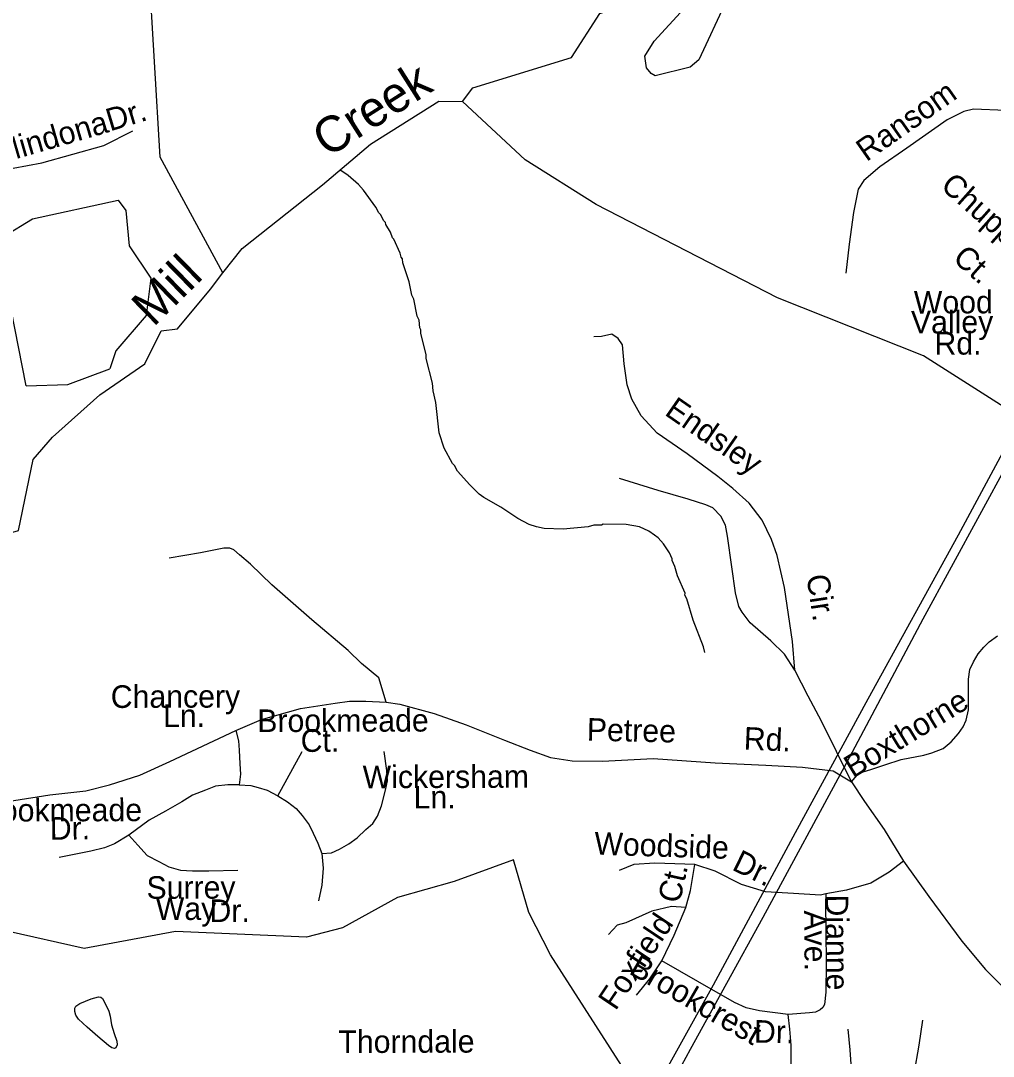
# Model space of a CAD drawing. Extents: x 1547597 to 1699558, y 810033 to 920809.
# Drawn here: x 1606475 to 1610561, y 867878 to 872227 of the extents above; entities that cross this region are included whole.
import ezdxf

# ---------------------------------------------------------------- set-up
doc = ezdxf.new("R2010")
doc.units = 0
for name, color, linetype in [('Exist Hydrographic Creek Single Shore', 7, 'Continuous'), ('Exist Hydrographic Misc Water Feature', 7, 'Continuous'), ('Exist Hydrographic Pond Under 1500 Sq Ft', 7, 'Continuous'), ('Exist Road Non-System Type 51', 7, 'Continuous'), ('Exist Road Non-System Type 51 Label', 7, 'Continuous'), ('Exist Utilities Electrical Transmission Line', 7, 'Continuous'), ('Old_Level_32', 7, 'Continuous')]:
    doc.layers.add(name, color=color, linetype=linetype)

msp = doc.modelspace()

# ---------------------------------------------------------------- linework, layer by layer
at = {"layer": 'Exist Hydrographic Creek Single Shore'}
for points in [[(1608330.7, 871887.3), (1608373.7, 871945.4), (1608789, 872073.1), (1608908.5, 872257), (1609070.7, 872312.2), (1609326.2, 872662.4), (1609418.7, 872781), (1609445.7, 872957.8)], [(1607324.3, 871168.2), (1607060.6, 871653.7), (1607012.7, 872455.7)], [(1607324.3, 871168.2), (1607405, 871271.1), (1607742.6, 871538.1), (1607944.7, 871708), (1608230.7, 871889.3), (1608330.7, 871887.3)], [(1611659.8, 870175), (1611326.7, 870181.8), (1611160.8, 870250.8), (1610267.8, 870820.4), (1609653.7, 871062.7), (1608892.7, 871455.7), (1608594.7, 871642.3), (1608330.7, 871887.3)], [(1606996.1, 870785.7), (1607064.6, 870924.9), (1607133.2, 870933), (1607271.8, 871099.5), (1607324.3, 871168.2)], [(1606526.7, 870384.3), (1606608.8, 870478.8), (1606806.5, 870656.5), (1606996.1, 870785.7)], [(1604772.6, 869373), (1604858.4, 869409.8), (1605241.6, 869498.8), (1605544.1, 869530.6), (1605598.7, 869556.2), (1605619.6, 869874.2), (1605773, 870044.1), (1605865.7, 870145), (1606007.7, 870168.4), (1606156.7, 870139), (1606380.7, 870062.2), (1606464.7, 870086.8), (1606526.7, 870384.3)], [(1609800.9, 867054.7), (1609388.7, 867371.7), (1609141.7, 867616.4), (1608700.6, 868304.8), (1608609.5, 868481.4), (1608545.4, 868703.9), (1608295.7, 868611.8), (1608057.2, 868545.5), (1607826.7, 868417.8), (1607675.7, 868378.1), (1607125.6, 868402.5), (1606741.7, 868331.5), (1606417.7, 868403.8), (1606177.7, 868556.3), (1605911.6, 868617.5), (1605461.6, 868616.8), (1605320.7, 868685.3), (1605189.6, 868835.7), (1605075.6, 869038.3), (1604772.6, 869373)]]:
    msp.add_lwpolyline(points, dxfattribs=at)
at = {"layer": 'Exist Hydrographic Misc Water Feature'}
for points in [[(1609440.4, 872311.7), (1609324.2, 872062.6), (1609287.5, 872031.4), (1609140.6, 871995), (1609122.9, 872005.3), (1609103.4, 872029.8), (1609096.6, 872078), (1609136.2, 872141.1), (1609261.5, 872278.1)], [(1609349.6, 869573.5), (1609344, 869597.6), (1609299.8, 869710.3), (1609273.3, 869798.7), (1609265.5, 869814.8), (1609265.7, 869822.8), (1609234.8, 869895.4), (1609223.4, 869935.6), (1609211.8, 869959.8), (1609211.9, 869967.8), (1609200.4, 869991.9), (1609175, 870030.4), (1609153.4, 870054.8), (1609137.6, 870067), (1609113.8, 870083.4), (1609074.1, 870102), (1609018.4, 870111), (1608922.4, 870112.6), (1608914.4, 870108.8), (1608882.4, 870109.3), (1608858.3, 870101.7), (1608754.2, 870091.5), (1608674.3, 870094.8), (1608642.4, 870101.3), (1608610.5, 870111.9), (1608563, 870136.7), (1608491.8, 870183.8), (1608420.4, 870225), (1608400.8, 870239.4), (1608361.4, 870278.1), (1608310.3, 870335), (1608296.7, 870359.2), (1608288.8, 870367.3), (1608253.8, 870431.8), (1608232.9, 870496.2), (1608219, 870624.4), (1608207.7, 870672.6), (1608204.2, 870704.7), (1608178, 870809.1), (1608178.2, 870825.1), (1608155.6, 870913.5), (1608155.9, 870929.4), (1608152, 870937.5), (1608148.5, 870969.6), (1608140.8, 870985.7), (1608126, 871058), (1608118.2, 871074.1), (1608107.1, 871130.3), (1608080.5, 871210.7), (1608078.7, 871226.7), (1608072.8, 871234.8), (1608069.1, 871250.9), (1608042, 871309.4), (1608036.1, 871315.4), (1608028.5, 871339.6), (1608009, 871371.9), (1608007.2, 871379.9), (1607999.3, 871388), (1607987.7, 871412.2), (1607979.8, 871420.4), (1607966.3, 871444.6), (1607915.4, 871515.4), (1607893.8, 871539.8), (1607850.4, 871576.5), (1607819.3, 871597.9)], [(1606818.9, 868120.3), (1606835.6, 868088.6), (1606845.4, 868067.3), (1606849.9, 868047), (1606856.4, 868010.7), (1606867.2, 867973.9), (1606878.6, 867941.8), (1606879.4, 867925.8), (1606875, 867913.1), (1606868.6, 867911.5), (1606857.9, 867914.4), (1606843.7, 867923.6), (1606799, 867960.9), (1606753.2, 868000.8), (1606717.9, 868034.3), (1606705.9, 868051.4), (1606701.8, 868066.4), (1606702, 868079.7), (1606706.8, 868088.7), (1606722.9, 868100.2), (1606770.5, 868119.3), (1606802, 868128.5), (1606811.6, 868126.7), (1606818.9, 868120.3)]]:
    msp.add_lwpolyline(points, dxfattribs=at)
at = {"layer": 'Exist Hydrographic Pond Under 1500 Sq Ft'}
for points in [[(1606497.7, 870693.5), (1606403.7, 871171.4), (1606405.7, 871322.4), (1606523.7, 871395.4), (1606883.7, 871473.5)], [(1606883.7, 871473.5), (1606915.7, 871430.1), (1606930.6, 871282.2), (1607020.7, 871145.7), (1607001.7, 870988.6), (1606874.7, 870840.1), (1606848.7, 870765.2)], [(1606497.7, 870693.5), (1606672.7, 870699.7), (1606848.7, 870765.2)]]:
    msp.add_lwpolyline(points, dxfattribs=at)
at = {"layer": 'Exist Road Non-System Type 51'}
for points in [[(1610613.5, 871850.1), (1610477.7, 871855.2), (1610437.5, 871845.6), (1610367.4, 871810.4), (1610198.3, 871692), (1610083.6, 871613.1), (1610017.2, 871555.8), (1609992.8, 871520.1), (1609973.8, 871422.2), (1609954.7, 871288.5), (1609941.6, 871166.7)], [(1606382.2, 871619.2), (1606443.3, 871608.3), (1606562.8, 871630), (1606824.2, 871702.9), (1606945.2, 871764.2)], [(1609726.7, 869500.3), (1609717.7, 869620.3), (1609683.7, 869846.6), (1609652.8, 869980.9), (1609629.3, 870049), (1609589.9, 870129.2), (1609534.6, 870201.6), (1609467.2, 870262.2), (1609403.6, 870312.7), (1609274.4, 870407.8), (1609149.3, 870494.8), (1609081.9, 870567.2), (1609042.6, 870637.7), (1609023, 870697.7), (1609009.7, 870785.8), (1609002.4, 870865.8), (1608984.7, 870892), (1608958.8, 870910.1), (1608914.6, 870901.3), (1608883, 870900.2)], [(1609726.7, 869500.3), (1609683.2, 869567), (1609626.8, 869623.4), (1609539.2, 869698.5), (1609505.5, 869743.3), (1609491.6, 869766.4), (1609477.5, 869824.3), (1609462.4, 869934.3), (1609443.5, 870062.6), (1609435.9, 870108.5), (1609416.2, 870146.8), (1609382.5, 870180.9), (1609353.2, 870194.7), (1609278.8, 870217.8), (1609153.3, 870254.8), (1608989.8, 870304.1)], [(1608010.6, 869365.4), (1607979.6, 869466.9), (1607906.2, 869527.5), (1607850.7, 869581.8), (1607697.8, 869711), (1607529.1, 869858.5), (1607439.8, 869945.2), (1607394.2, 869983.5), (1607370.4, 870005.6), (1607353.3, 870012), (1607328.5, 870012.1), (1607230.5, 869992.8), (1607098.3, 869969.9)], [(1609964.6, 869031.1), (1609996.1, 869067.6), (1610046.2, 869083.2), (1610105.6, 869102), (1610174.5, 869123.9), (1610268.4, 869142.7), (1610302.8, 869152.1), (1610349.7, 869170.9), (1610384.1, 869199.1), (1610415.4, 869233.5), (1610434.2, 869261.7), (1610446.7, 869289.9), (1610456.1, 869333.7), (1610456.1, 869377.6), (1610456.1, 869418.3), (1610456.1, 869462.1), (1610462.4, 869502.8), (1610478, 869534.1), (1610496.8, 869568.6), (1610521.8, 869596.8), (1610543.7, 869618.7), (1610578.2, 869643.7)], [(1609964.6, 869031.1), (1609839, 869285.5), (1609783.8, 869389.9), (1609726.7, 869500.3)], [(1604481.7, 868533.9), (1604614.2, 868587.9), (1604771, 868632.3), (1605068.9, 868698.1), (1605405.3, 868777.1), (1605741.6, 868838.3), (1606025.8, 868883), (1606293.4, 868928.8), (1606597.7, 868976.9), (1606748.7, 868992.9), (1606847.1, 869018.1), (1606975.2, 869059.3), (1607101.1, 869116.5), (1607378.7, 869245.9), (1607486.3, 869292.2), (1607650.2, 869338.4), (1607796.1, 869361.4), (1607856, 869368.9), (1607924.6, 869370.1), (1608010.6, 869365.4)], [(1608010.6, 869365.4), (1608068.2, 869357.5), (1608211.2, 869318.4), (1608345.8, 869270.3), (1608506.8, 869205.4), (1608614.9, 869163.3), (1608700.3, 869133.3), (1608791.6, 869118.8), (1608918.9, 869117.6), (1609131.4, 869128.9), (1609393, 869110.8), (1609604.9, 869101.1), (1609758.6, 869091.8), (1609887.8, 869077.2), (1609964.6, 869031.1)], [(1607378.7, 869245.9), (1607390.1, 869203.1), (1607392.9, 869163.3), (1607395.8, 869106.3), (1607398.6, 869063.6), (1607392.9, 869018.1)], [(1607555.1, 868972.5), (1607657.6, 869157.6)], [(1607740.1, 868730.5), (1607779.9, 868733.3), (1607814.1, 868747.6), (1607853.9, 868770.3), (1607888.1, 868796), (1607925, 868830.1), (1607953.5, 868855.8), (1607973.4, 868887.1), (1607990.5, 868929.8), (1608007.6, 868995.3), (1608016.1, 869035.2), (1608013.3, 869077.9), (1608001.9, 869157.6)], [(1609964.6, 869031.1), (1610019.8, 868948.7), (1610102.8, 868830), (1610183.7, 868697.8)], [(1607392.9, 869018.1), (1607344.6, 869018.1), (1607293.3, 869012.4), (1607250.6, 868995.3), (1607196.6, 868975.4), (1607151.1, 868946.9), (1607082.8, 868907), (1607014.5, 868870), (1606929.1, 868807.4)], [(1607392.9, 869018.1), (1607441.3, 869015.2), (1607472.6, 869006.7), (1607509.6, 868995.3), (1607555.1, 868972.5)], [(1607555.1, 868972.5), (1607595, 868946.9), (1607632, 868918.4), (1607657.6, 868889.9), (1607686, 868850.1), (1607703.1, 868815.9), (1607723, 868773.2), (1607740.1, 868730.5)], [(1606929.1, 868807.4), (1606869.3, 868770.3), (1606826.7, 868753.3), (1606769.7, 868739), (1606636, 868713.4)], [(1606929.1, 868807.4), (1606966.1, 868764.7), (1607005.9, 868721.9), (1607054.3, 868696.3), (1607097, 868673.5), (1607145.4, 868659.3), (1607196.6, 868656.5), (1607264.9, 868656.5), (1607387.2, 868659.3)], [(1607740.1, 868730.5), (1607745.8, 868667.8), (1607740.1, 868596.7), (1607725.9, 868531.2)], [(1609306.5, 868683.9), (1609138.5, 868689.3), (1609050.6, 868683.9), (1608988.4, 868658.6)], [(1609268.8, 868502.6), (1609289.2, 868574.1), (1609306.5, 868683.9)], [(1609857.9, 868560), (1609835, 868555.5), (1609721.1, 868562.4), (1609603.4, 868569.4), (1609503.5, 868600.3), (1609392.2, 868655.2), (1609306.5, 868683.9)], [(1610183.7, 868697.8), (1610123.4, 868651.8), (1610047, 868604.6), (1609944.7, 868575.4), (1609857.9, 868560)], [(1610183.7, 868697.8), (1610290.4, 868548.6), (1610428.7, 868361.5), (1610528, 868242.5), (1610597.9, 868172.6), (1610643.6, 868126.8), (1610682.1, 868093.1), (1610730.3, 868064.2), (1610792.9, 868023.2)], [(1609857.9, 868560), (1609855.9, 868521.8), (1609857.7, 868405.5), (1609858.7, 868267.6), (1609857.6, 868147.5), (1609851.2, 868095.6), (1609844.7, 868083.7), (1609832.9, 868073.8), (1609813.9, 868064), (1609788.8, 868060.1), (1609699.2, 868053.5)], [(1609268.8, 868502.6), (1609208.8, 868507), (1609126.8, 868487.7), (1609016.5, 868438.7), (1608980.3, 868429), (1608944.1, 868389.3)], [(1609168.6, 868278.5), (1609219.9, 868386.8), (1609268.8, 868502.6)], [(1609061.5, 868135.4), (1609118.1, 868202.9), (1609168.6, 868278.5)], [(1609699.2, 868053.5), (1609578.5, 868069.4), (1609522.3, 868081.5), (1609474.1, 868103.6), (1609319.3, 868192.1), (1609168.6, 868278.5)], [(1609716.6, 867712.8), (1609712.3, 867784.6), (1609711.3, 867924.5), (1609705.9, 867992.5), (1609699.2, 868053.5)], [(1610097.1, 867522.2), (1610135.1, 867601), (1610171.5, 867683.4), (1610205.9, 867743.1), (1610228.6, 867804.9), (1610249.4, 867924.7), (1610264.4, 868030.5)], [(1609962.9, 867539.7), (1609959.9, 867615.6), (1609959.9, 867726.6), (1609965.8, 867825.9), (1609959.9, 867904.8), (1609951.2, 867992.4)]]:
    msp.add_lwpolyline(points, dxfattribs=at)
at = {"layer": 'Exist Utilities Electrical Transmission Line'}
for points in [[(1614154, 876710.1), (1613844.3, 876191.9), (1613498, 875595.9), (1613167.9, 875039.9), (1612833.5, 874450), (1612535.9, 873945.5), (1612201.4, 873337.5), (1611793.2, 872582.4), (1611511.7, 872071.8), (1611073.3, 871293), (1610687.5, 870575.6), (1610414, 870066.9), (1610034.4, 869377.4), (1609728.4, 868817), (1609383.4, 868177.3), (1609104, 867672.6)], [(1609051.7, 867471.2), (1609288.5, 867908.4), (1609594.6, 868462.7), (1609945.6, 869112.6), (1610266.2, 869714.7), (1610623.3, 870370.4), (1610886.3, 870845.3), (1611186.3, 871391.6), (1611425, 871820.8), (1611637, 872202.3), (1611863.4, 872609.6), (1612179.6, 873171.7), (1612487.8, 873744.2), (1612765.1, 874234.8), (1613046.8, 874763.4), (1613382.9, 875327.3), (1613684.5, 875833.7), (1613983.8, 876332.1), (1614193.5, 876673.7)]]:
    msp.add_lwpolyline(points, dxfattribs=at)

# ---------------------------------------------------------------- texts
at = {"layer": 'Exist Road Non-System Type 51 Label'}
for s, rotation, p in [('Ransom', 35.0074, (1610027.9, 871632.8)), ('Dr.', 16.7933, (1606850, 871762)), ('Mindona', 16.1646, (1606381.6, 871624.4)), ('Chuppway', 318.4821, (1610334.7, 871526.3)), ('Ct.', 318.4821, (1610385.9, 871222.7)), ('Wood', 0.2028, (1610227.2, 870997.3)), ('Valley', 0.1496, (1610214.9, 870913.7)), ('Rd.', 0.1534, (1610314, 870824.7)), ('Endsley', 325.1873, (1609175.8, 870574.5)), ('Cir.', 278.5543, (1609775.5, 869895.7)), ('Chancery', 0.1781, (1606853.1, 869341.1)), ('Boxthorne', 31.3922, (1609971.5, 869044.1)), ('Ln.', 0.1781, (1607072.8, 869260.8)), ('Brookmeade', 0.1781, (1607468.6, 869239.7)), ('Petree', 358.7623, (1608852.4, 869203.8)), ('Ct.', 0.1781, (1607651, 869156.5)), ('Rd.', 357.6161, (1609511.2, 869166.4)), ('Wickersham', 0.1781, (1607911.4, 869003.9)), ('Ln.', 0.1781, (1608125.5, 868918.9)), ('Brookmeade', 0.1781, (1606264.3, 868863.6)), ('Dr.', 0.8146, (1606597.5, 868787.1)), ('Woodside', 358.1543, (1608883.7, 868725.4)), ('Dr.', 333.7586, (1609458.5, 868663.4)), ('Ct.', 77.4738, (1609243.4, 868517.1)), ('Surrey', 0.1781, (1607003.3, 868539.3)), ('Way', 0.1781, (1607042.3, 868450.3)), ('Dr.', 0.1781, (1607267.9, 868442)), ('Dianne', 270.4158, (1609856.3, 868557.2)), ('Foxfield', 56.2308, (1608973.8, 868066.6)), ('Ave.', 270.4158, (1609766.1, 868490.7)), ('Brookcrest', 329.8936, (1609025.7, 868227.5)), ('Dr.', 359.1895, (1609554.9, 867935.4)), ('Thorndale', 0.1781, (1607809.5, 867891.9))]:
    msp.add_text(s, height=95, rotation=rotation, dxfattribs=at).set_placement(p)
at = {"layer": 'Old_Level_32'}
for s, rotation, p in [('Creek', 32.3714, (1607763.2, 871649.4)), ('Mill', 44.4007, (1607031.9, 870938.1))]:
    msp.add_text(s, height=150, rotation=rotation, dxfattribs=at).set_placement(p)

doc.saveas('drawing.dxf')
